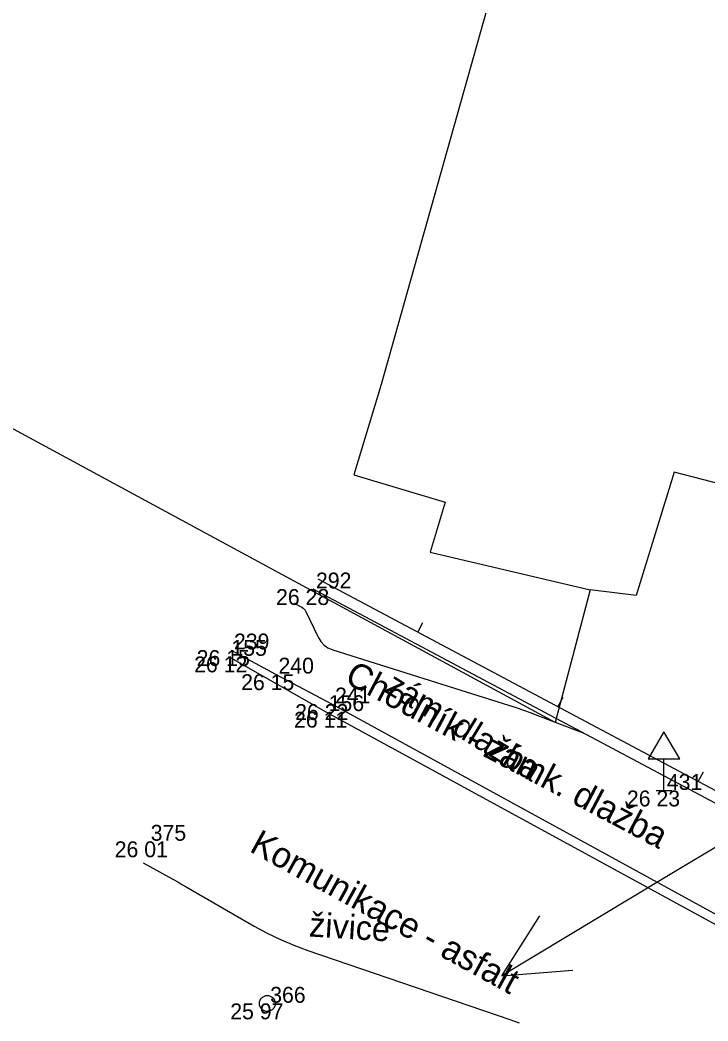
# Model space of a CAD drawing. Extents: x -702257 to -701487, y -1009871 to -1008841.
# Drawn here: x -701782.08 to -701771.26, y -1009374.37 to -1009358.61 of the extents above; entities that cross this region are included whole.
import ezdxf

# ---------------------------------------------------------------- set-up
doc = ezdxf.new("R2010")
doc.units = 0
for name, color, linetype in [('Ex_Major Contours', 7, 'Continuous'), ('Ex_Minor Contours', 7, 'Continuous'), ('Z_body', 7, 'Continuous'), ('Z_body_cisla', 7, 'Continuous'), ('Z_body_vysky_redukovane', 7, 'Continuous'), ('Z_dopravni_znacky', 7, 'Continuous'), ('Z_katastr_hranice', 7, 'Continuous'), ('Z_katastr_parcelni_cislo_odkaz', 7, 'Continuous'), ('Z_katastr_vnitrni_kresba', 7, 'Continuous'), ('Z_komunikace', 7, 'Continuous'), ('Z_obruba', 7, 'Continuous'), ('Z_ploty', 7, 'Continuous'), ('Z_ploty_znacky', 7, 'Continuous'), ('Z_popisy', 7, 'Continuous'), ('Z_site_vodovod_znaky', 7, 'Continuous')]:
    doc.layers.add(name, color=color, linetype=linetype)

# ---------------------------------------------------------------- blocks, each defined once
blk = doc.blocks.new('Z614_1')
for p, q in [((-0.125, 0.025), (-0.1, 0.075)), ((-0.125, -0.025), (-0.125, 0.025)), ((-0.1, 0.075), (-0.075, 0.1)), ((-0.075, 0.1), (-0.025, 0.125)), ((-0.025, 0.125), (0.025, 0.125)), ((0.025, 0.125), (0.075, 0.1)), ((0.075, 0.1), (0.1, 0.075)), ((0.1, 0.075), (0.125, 0.025)), ((0.125, 0.025), (0.125, -0.025)), ((-0.1, -0.075), (-0.125, -0.025)), ((-0.075, -0.1), (-0.1, -0.075)), ((-0.025, -0.125), (-0.075, -0.1)), ((0.025, -0.125), (-0.025, -0.125)), ((0.075, -0.1), (0.025, -0.125)), ((0.1, -0.075), (0.075, -0.1)), ((0.125, -0.025), (0.1, -0.075))]:
    blk.add_line(p, q)
blk = doc.blocks.new('Z210_1')
blk.add_line((0, 0), (0, 0.175))
blk = doc.blocks.new('Z527_1')
for p, q in [((0, 0.925), (-0.25, 0.5)), ((0.25, 0.5), (0, 0.925)), ((-0.25, 0.5), (0.25, 0.5)), ((0, 0), (0, 0.5)), ((-0.125, 0), (0.125, 0))]:
    blk.add_line(p, q)
blk = doc.blocks.new('Z614_2')
for p, q in [((-0.125, 0.025), (-0.1, 0.075)), ((-0.125, -0.025), (-0.125, 0.025)), ((-0.1, 0.075), (-0.075, 0.1)), ((-0.075, 0.1), (-0.025, 0.125)), ((-0.025, 0.125), (0.025, 0.125)), ((0.025, 0.125), (0.075, 0.1)), ((0.075, 0.1), (0.1, 0.075)), ((0.1, 0.075), (0.125, 0.025)), ((0.125, 0.025), (0.125, -0.025)), ((-0.1, -0.075), (-0.125, -0.025)), ((-0.075, -0.1), (-0.1, -0.075)), ((-0.025, -0.125), (-0.075, -0.1)), ((0.025, -0.125), (-0.025, -0.125)), ((0.075, -0.1), (0.025, -0.125)), ((0.1, -0.075), (0.075, -0.1)), ((0.125, -0.025), (0.1, -0.075))]:
    blk.add_line(p, q)
blk = doc.blocks.new('Z527_2')
for p, q in [((0, 0.925), (-0.25, 0.5)), ((0.25, 0.5), (0, 0.925)), ((-0.25, 0.5), (0.25, 0.5)), ((0, 0), (0, 0.5)), ((-0.125, 0), (0.125, 0))]:
    blk.add_line(p, q)
blk = doc.blocks.new('POINT_DISPLAY')
blk.add_line((0, 0), (0, 0))

msp = doc.modelspace()

# ---------------------------------------------------------------- linework, layer by layer
at = {"layer": 'Ex_Major Contours'}
msp.add_lwpolyline([(-701780.144, -1009371.876), (-701779.736, -1009372.102), (-701779.668, -1009372.14), (-701779.6, -1009372.178), (-701779.533, -1009372.217), (-701779.465, -1009372.255), (-701778.395, -1009372.874), (-701778.191, -1009372.985), (-701777.984, -1009373.086), (-701777.771, -1009373.176), (-701777.554, -1009373.256), (-701774.376, -1009374.341), (-701774.229, -1009374.394)], dxfattribs=at)
at = {"layer": 'Ex_Minor Contours'}
msp.add_lwpolyline([(-701777.768, -1009367.792), (-701777.647, -1009367.857), (-701777.628, -1009367.869), (-701777.611, -1009367.884), (-701777.597, -1009367.901), (-701777.586, -1009367.921), (-701777.392, -1009368.326), (-701777.35, -1009368.394), (-701777.298, -1009368.45), (-701777.236, -1009368.494), (-701777.162, -1009368.525), (-701774.397, -1009369.397), (-701774.278, -1009369.435), (-701774.159, -1009369.476), (-701774.041, -1009369.518), (-701773.924, -1009369.562), (-701773.222, -1009369.832)], dxfattribs=at)
at = {"layer": 'Z_katastr_hranice'}
for p, q in [((-701773.66, -1009369.67), (-701794.93, -1009358.15)), ((-701771.79, -1009365.73), (-701772.39, -1009367.67)), ((-701766.76, -1009367.03), (-701771.79, -1009365.73)), ((-701773.11, -1009367.58), (-701773.66, -1009369.67)), ((-701772.39, -1009367.67), (-701773.11, -1009367.58))]:
    msp.add_line(p, q, dxfattribs=at)
at = {"layer": 'Z_katastr_parcelni_cislo_odkaz'}
for p, q in [((-701769.15, -1009370.43), (-701771.93, -1009372.11)), ((-701771.93, -1009372.11), (-701774.502, -1009373.656)), ((-701774.502, -1009373.656), (-701773.902, -1009372.711)), ((-701774.502, -1009373.656), (-701773.386, -1009373.569))]:
    msp.add_line(p, q, dxfattribs=at)
at = {"layer": 'Z_katastr_vnitrni_kresba'}
for p, q in [((-701773.96, -1009355.69), (-701776.4, -1009364.35)), ((-701776.4, -1009364.35), (-701776.83, -1009365.77)), ((-701776.83, -1009365.77), (-701775.39, -1009366.2)), ((-701775.39, -1009366.2), (-701775.63, -1009366.99)), ((-701775.63, -1009366.99), (-701773.11, -1009367.58))]:
    msp.add_line(p, q, dxfattribs=at)
at = {"layer": 'Z_komunikace'}
for p, q in [((-701778.8, -1009368.63), (-701777.27, -1009369.5)), ((-701777.27, -1009369.5), (-701770.28, -1009373.32))]:
    msp.add_line(p, q, dxfattribs=at)
at = {"layer": 'Z_obruba'}
for p, q in [((-701778.76, -1009368.53), (-701778.06, -1009368.91)), ((-701778.06, -1009368.91), (-701777.17, -1009369.38)), ((-701777.17, -1009369.38), (-701770.2, -1009373.2))]:
    msp.add_line(p, q, dxfattribs=at)
at = {"layer": 'Z_ploty'}
for p, q in [((-701770.308, -1009371.186), (-701777.388, -1009367.416)), ((-701770.39, -1009371.34), (-701777.47, -1009367.57)), ((-701770.39, -1009371.34), (-701777.47, -1009367.57))]:
    msp.add_line(p, q, dxfattribs=at)

# ---------------------------------------------------------------- block references
at = {"layer": 'Z_body'}
for p in [(-701777.47, -1009367.57), (-701778.76, -1009368.53), (-701778.8, -1009368.63), (-701778.06, -1009368.91), (-701777.17, -1009369.38), (-701777.27, -1009369.5), (-701771.95, -1009370.74), (-701780.07, -1009371.54), (-701778.19, -1009374.09)]:
    msp.add_blockref('POINT_DISPLAY', p, dxfattribs=at)
at = {"layer": 'Z_dopravni_znacky'}
for name in ['Z527_1', 'Z527_2']:
    msp.add_blockref(name, (-701771.95, -1009370.74), dxfattribs=at)
at = {"layer": 'Z_ploty_znacky', "rotation": -28.000000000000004}
for p in [(-701775.824, -1009368.248), (-701773.618, -1009369.423), (-701771.411, -1009370.598)]:
    msp.add_blockref('Z210_1', p, dxfattribs=at)
at = {"layer": 'Z_site_vodovod_znaky'}
for name in ['Z614_1', 'Z614_2']:
    msp.add_blockref(name, (-701778.19, -1009374.09), dxfattribs=at)

# ---------------------------------------------------------------- texts
at = {"layer": 'Z_body_cisla'}
for s, p in [('292', (-701777.425, -1009367.56)), ('239', (-701778.715, -1009368.52)), ('155', (-701778.755, -1009368.62)), ('240', (-701778.015, -1009368.9)), ('156', (-701777.225, -1009369.49)), ('241', (-701777.125, -1009369.37)), ('431', (-701771.905, -1009370.73)), ('375', (-701780.025, -1009371.53)), ('366', (-701778.145, -1009374.08))]:
    msp.add_text(s, height=0.25, dxfattribs=at).set_placement(p)
at = {"layer": 'Z_body_vysky_redukovane'}
for s, p in [('26 28', (-701778.053, -1009367.82)), ('26 15', (-701779.302, -1009368.78)), ('26 12', (-701779.342, -1009368.88)), ('26 15', (-701778.602, -1009369.16)), ('26 22', (-701777.753, -1009369.63)), ('26 11', (-701777.77, -1009369.75)), ('26 23', (-701772.533, -1009370.99)), ('26 01', (-701780.591, -1009371.79)), ('25 97', (-701778.773, -1009374.34))]:
    msp.add_text(s, height=0.25, dxfattribs=at).set_placement(p)
at = {"layer": 'Z_popisy'}
for s, height, rotation, p in [('Chodník - zámk. dlažba', 0.4, 332.1, (-701776.993, -1009369.035)), ('zám. dlažba', 0.38, 328.5, (-701776.367, -1009369.176)), ('Komunikace - asfalt', 0.4, 331.2, (-701778.488, -1009371.689)), ('živice', 0.38, 356.4, (-701777.541, -1009373.036))]:
    msp.add_text(s, height=height, rotation=rotation, dxfattribs=at).set_placement(p)

doc.saveas('drawing.dxf')
